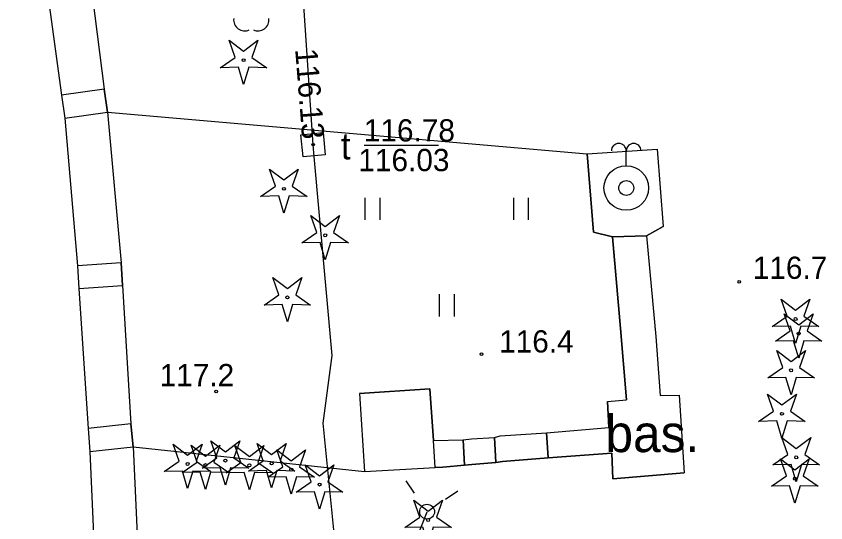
# Model space of a CAD drawing. Extents: x 6434771 to 6436222, y 5663454 to 5664782.
# Drawn here: x 6435579.54 to 6435606.8, y 5664154.73 to 5664171.8 of the extents above; entities that cross this region are included whole.
import ezdxf

# ---------------------------------------------------------------- set-up
doc = ezdxf.new("R2010")
doc.units = 0
for name, color, linetype in [('Warstwa 1', 7, 'Continuous'), ('Warstwa 10', 7, 'Continuous'), ('Warstwa 11', 7, 'Continuous'), ('Warstwa 12', 7, 'Continuous'), ('Warstwa 13', 7, 'Continuous'), ('Warstwa 14', 7, 'Continuous'), ('Warstwa 2', 7, 'Continuous'), ('Warstwa 31', 7, 'Continuous'), ('Warstwa 34', 7, 'Continuous'), ('Warstwa 4', 7, 'Continuous'), ('Warstwa 5', 7, 'Continuous'), ('Warstwa 6', 7, 'Continuous'), ('Warstwa 9', 7, 'Continuous')]:
    doc.layers.add(name, color=color, linetype=linetype)

msp = doc.modelspace()

# ---------------------------------------------------------------- linework, layer by layer
at = {"layer": 'Warstwa 1'}
for points in [[(6435581.176, 5664168.362), (6435582.616, 5664168.565), (6435582.506, 5664169.341), (6435581.066, 5664169.137)], [(6435581.654, 5664162.627), (6435583.124, 5664162.727), (6435583.077, 5664163.492), (6435581.609, 5664163.392)], [(6435582.024, 5664157.126), (6435583.485, 5664157.292), (6435583.4, 5664158.068), (6435581.966, 5664157.905)]]:
    msp.add_lwpolyline(points, close=True, dxfattribs=at)
at = {"layer": 'Warstwa 10'}
for points in [[(6435586.414, 5664170.063), (6435586.916, 5664170.41), (6435586.714, 5664170.986), (6435587.199, 5664170.616), (6435587.684, 5664170.986), (6435587.482, 5664170.41), (6435587.984, 5664170.063), (6435587.374, 5664170.077), (6435587.199, 5664169.493), (6435587.024, 5664170.077)], [(6435587.772, 5664165.727), (6435588.274, 5664166.074), (6435588.072, 5664166.65), (6435588.557, 5664166.28), (6435589.042, 5664166.65), (6435588.84, 5664166.074), (6435589.342, 5664165.727), (6435588.732, 5664165.741), (6435588.557, 5664165.157), (6435588.382, 5664165.741)], [(6435589.163, 5664164.16), (6435589.665, 5664164.507), (6435589.463, 5664165.083), (6435589.948, 5664164.713), (6435590.433, 5664165.083), (6435590.231, 5664164.507), (6435590.733, 5664164.16), (6435590.123, 5664164.174), (6435589.948, 5664163.59), (6435589.773, 5664164.174)], [(6435587.888, 5664162.066), (6435588.39, 5664162.413), (6435588.188, 5664162.989), (6435588.673, 5664162.619), (6435589.158, 5664162.989), (6435588.956, 5664162.413), (6435589.458, 5664162.066), (6435588.848, 5664162.08), (6435588.673, 5664161.496), (6435588.498, 5664162.08)], [(6435605, 5664161.339), (6435605.502, 5664161.686), (6435605.3, 5664162.262), (6435605.785, 5664161.892), (6435606.27, 5664162.262), (6435606.068, 5664161.686), (6435606.57, 5664161.339), (6435605.96, 5664161.353), (6435605.785, 5664160.769), (6435605.61, 5664161.353)], [(6435605.105, 5664160.848), (6435605.607, 5664161.195), (6435605.405, 5664161.771), (6435605.89, 5664161.401), (6435606.375, 5664161.771), (6435606.173, 5664161.195), (6435606.675, 5664160.848), (6435606.065, 5664160.862), (6435605.89, 5664160.278), (6435605.715, 5664160.862)], [(6435604.85, 5664159.611), (6435605.352, 5664159.958), (6435605.15, 5664160.534), (6435605.635, 5664160.164), (6435606.12, 5664160.534), (6435605.918, 5664159.958), (6435606.42, 5664159.611), (6435605.81, 5664159.625), (6435605.635, 5664159.041), (6435605.46, 5664159.625)], [(6435604.542, 5664158.145), (6435605.044, 5664158.492), (6435604.842, 5664159.068), (6435605.327, 5664158.698), (6435605.812, 5664159.068), (6435605.61, 5664158.492), (6435606.112, 5664158.145), (6435605.502, 5664158.159), (6435605.327, 5664157.575), (6435605.152, 5664158.159)], [(6435605.024, 5664156.679), (6435605.526, 5664157.026), (6435605.324, 5664157.602), (6435605.809, 5664157.232), (6435606.294, 5664157.602), (6435606.092, 5664157.026), (6435606.594, 5664156.679), (6435605.984, 5664156.693), (6435605.809, 5664156.109), (6435605.634, 5664156.693)], [(6435584.53, 5664156.456), (6435585.032, 5664156.803), (6435584.83, 5664157.379), (6435585.315, 5664157.009), (6435585.8, 5664157.379), (6435585.598, 5664156.803), (6435586.1, 5664156.456), (6435585.49, 5664156.47), (6435585.315, 5664155.886), (6435585.14, 5664156.47)], [(6435585.13, 5664156.419), (6435585.632, 5664156.766), (6435585.43, 5664157.342), (6435585.915, 5664156.972), (6435586.4, 5664157.342), (6435586.198, 5664156.766), (6435586.7, 5664156.419), (6435586.09, 5664156.433), (6435585.915, 5664155.849), (6435585.74, 5664156.433)], [(6435585.801, 5664156.571), (6435586.303, 5664156.918), (6435586.101, 5664157.494), (6435586.586, 5664157.124), (6435587.071, 5664157.494), (6435586.869, 5664156.918), (6435587.371, 5664156.571), (6435586.761, 5664156.585), (6435586.586, 5664156.001), (6435586.411, 5664156.585)], [(6435586.61, 5664156.411), (6435587.112, 5664156.758), (6435586.91, 5664157.334), (6435587.395, 5664156.964), (6435587.88, 5664157.334), (6435587.678, 5664156.758), (6435588.18, 5664156.411), (6435587.57, 5664156.425), (6435587.395, 5664155.841), (6435587.22, 5664156.425)], [(6435587.36, 5664156.472), (6435587.862, 5664156.819), (6435587.66, 5664157.395), (6435588.145, 5664157.025), (6435588.63, 5664157.395), (6435588.428, 5664156.819), (6435588.93, 5664156.472), (6435588.32, 5664156.486), (6435588.145, 5664155.902), (6435587.97, 5664156.486)], [(6435588.018, 5664156.264), (6435588.52, 5664156.611), (6435588.318, 5664157.187), (6435588.803, 5664156.817), (6435589.288, 5664157.187), (6435589.086, 5664156.611), (6435589.588, 5664156.264), (6435588.978, 5664156.278), (6435588.803, 5664155.694), (6435588.628, 5664156.278)], [(6435604.976, 5664155.959), (6435605.478, 5664156.306), (6435605.276, 5664156.882), (6435605.761, 5664156.512), (6435606.246, 5664156.882), (6435606.044, 5664156.306), (6435606.546, 5664155.959), (6435605.936, 5664155.973), (6435605.761, 5664155.389), (6435605.586, 5664155.973)], [(6435588.972, 5664155.762), (6435589.474, 5664156.109), (6435589.272, 5664156.685), (6435589.757, 5664156.315), (6435590.242, 5664156.685), (6435590.04, 5664156.109), (6435590.542, 5664155.762), (6435589.932, 5664155.776), (6435589.757, 5664155.192), (6435589.582, 5664155.776)], [(6435592.628, 5664154.568), (6435593.13, 5664154.915), (6435592.928, 5664155.491), (6435593.413, 5664155.121), (6435593.898, 5664155.491), (6435593.696, 5664154.915), (6435594.198, 5664154.568), (6435593.588, 5664154.582), (6435593.413, 5664153.998), (6435593.238, 5664154.582)]]:
    msp.add_lwpolyline(points, close=True, dxfattribs=at)
for centre in [(6435587.199, 5664170.318), (6435588.557, 5664165.982), (6435589.948, 5664164.415), (6435588.673, 5664162.321), (6435605.785, 5664161.594), (6435605.89, 5664161.103), (6435605.635, 5664159.866), (6435605.327, 5664158.4), (6435585.315, 5664156.711), (6435586.586, 5664156.826), (6435588.145, 5664156.727), (6435605.809, 5664156.934), (6435585.915, 5664156.674), (6435587.395, 5664156.666), (6435588.803, 5664156.519), (6435605.761, 5664156.214), (6435589.757, 5664156.017), (6435593.413, 5664154.823)]:
    msp.add_circle(centre, 0.05, dxfattribs=at)
at = {"layer": 'Warstwa 11'}
for centre, start, end in [((6435587.24, 5664171.682), 174.1471, 293.8529), ((6435587.68, 5664171.682), 246.1471, 5.8529)]:
    msp.add_arc(centre, 0.375, start, end, dxfattribs=at)
at = {"layer": 'Warstwa 12'}
for points in [[(6435589.944, 5664134.799), (6435590.097, 5664135.327), (6435589.924, 5664138.444), (6435590.084, 5664147.55), (6435590.305, 5664153.82), (6435589.88, 5664158.084), (6435590.179, 5664160.37), (6435589.565, 5664167.2), (6435589.541, 5664167.469), (6435589.178, 5664172.845), (6435589.109, 5664189.507), (6435588.86, 5664190.319)], [(6435554.4, 5664040.29), (6435555.237, 5664042.576), (6435557.85, 5664043.012), (6435560.597, 5664049.36), (6435565.468, 5664059.949), (6435568.83, 5664066.411), (6435571.54, 5664071.734), (6435569.336, 5664073.9), (6435574.347, 5664083.888), (6435579.805, 5664093.765), (6435581.708, 5664099.211), (6435587.702, 5664117.494), (6435589.081, 5664121.815), (6435590.394, 5664129.486), (6435592.115, 5664144.175), (6435592.288, 5664152.329), (6435593.379, 5664155.102)]]:
    msp.add_lwpolyline(points, dxfattribs=at)
at = {"layer": 'Warstwa 13'}
for centre in [(6435603.89, 5664162.848), (6435595.21, 5664160.414), (6435586.279, 5664159.156)]:
    msp.add_circle(centre, 0.045, dxfattribs=at)
at = {"layer": 'Warstwa 14'}
msp.add_line((6435591.261, 5664167.452), (6435593.757, 5664167.452), dxfattribs=at)
msp.add_circle((6435589.541, 5664167.469), 0.045, dxfattribs=at)
msp.add_circle((6435589.541, 5664167.469), 0.045, dxfattribs=at)
at = {"layer": 'Warstwa 2'}
msp.add_circle((6435593.379, 5664155.102), 0.25, dxfattribs=at)
at = {"layer": 'Warstwa 31'}
msp.add_line((6435600.084, 5664166.762), (6435600.084, 5664167.262), dxfattribs=at)
for radius in [0.75, 0.25]:
    msp.add_circle((6435600.084, 5664166.012), radius, dxfattribs=at)
for centre, start in [((6435599.834, 5664167.262), 0), ((6435600.334, 5664167.262), 360)]:
    msp.add_arc(centre, 0.25, start, 180, dxfattribs=at)
at = {"layer": 'Warstwa 34'}
for points in [[(6435598.765, 5664167.16), (6435601.122, 5664167.318), (6435601.331, 5664164.709), (6435600.764, 5664164.399), (6435599.617, 5664164.361), (6435598.977, 5664164.52)], [(6435599.617, 5664164.361), (6435600.764, 5664164.399), (6435601.081, 5664161.004), (6435601.222, 5664159.018), (6435601.862, 5664159.03), (6435602.034, 5664156.407), (6435599.636, 5664156.204), (6435599.597, 5664157.08), (6435597.452, 5664156.921), (6435597.399, 5664157.756), (6435599.502, 5664157.94), (6435599.448, 5664158.81), (6435600.088, 5664158.877), (6435599.893, 5664161.277)], [(6435593.648, 5664156.595), (6435593.592, 5664157.504), (6435593.473, 5664159.247), (6435591.102, 5664159.086), (6435591.27, 5664156.453)], [(6435595.691, 5664156.758), (6435594.884, 5664156.697), (6435594.635, 5664156.672), (6435594.592, 5664157.521), (6435594.877, 5664157.56), (6435595.645, 5664157.603)], [(6435597.399, 5664157.756), (6435597.452, 5664156.921), (6435595.923, 5664156.793), (6435595.691, 5664156.758), (6435595.645, 5664157.603), (6435595.844, 5664157.657)], [(6435594.635, 5664156.672), (6435593.91, 5664156.604), (6435593.648, 5664156.595), (6435593.592, 5664157.504), (6435594.592, 5664157.521)]]:
    msp.add_lwpolyline(points, close=True, dxfattribs=at)
at = {"layer": 'Warstwa 4'}
msp.add_lwpolyline([(6435589.203, 5664167.06), (6435589.132, 5664167.807), (6435589.879, 5664167.878), (6435589.95, 5664167.131)], close=True, dxfattribs=at)
for points in [[(6435592.958, 5664155.723), (6435592.678, 5664156.137)], [(6435594, 5664155.523), (6435594.414, 5664155.803)]]:
    msp.add_lwpolyline(points, dxfattribs=at)
at = {"layer": 'Warstwa 5'}
for p, q in [((6435581.912, 5664173.968), (6435582.506, 5664169.341)), ((6435582.506, 5664169.341), (6435582.616, 5664168.565)), ((6435582.616, 5664168.565), (6435583.077, 5664163.492)), ((6435582.616, 5664168.565), (6435598.765, 5664167.16)), ((6435582.616, 5664168.565), (6435598.765, 5664167.16)), ((6435598.765, 5664167.16), (6435601.122, 5664167.318)), ((6435598.765, 5664167.16), (6435598.977, 5664164.52)), ((6435601.122, 5664167.318), (6435601.331, 5664164.709)), ((6435591.297, 5664164.932), (6435591.297, 5664165.682)), ((6435591.797, 5664164.932), (6435591.797, 5664165.682)), ((6435596.297, 5664164.932), (6435596.297, 5664165.682)), ((6435596.797, 5664164.932), (6435596.797, 5664165.682)), ((6435600.764, 5664164.399), (6435601.331, 5664164.709)), ((6435598.977, 5664164.52), (6435599.617, 5664164.361)), ((6435600.764, 5664164.399), (6435601.081, 5664161.004)), ((6435599.617, 5664164.361), (6435599.893, 5664161.277)), ((6435583.077, 5664163.492), (6435583.124, 5664162.727)), ((6435583.124, 5664162.727), (6435583.4, 5664158.068)), ((6435593.797, 5664161.682), (6435593.797, 5664162.432)), ((6435594.297, 5664161.682), (6435594.297, 5664162.432)), ((6435599.893, 5664161.277), (6435600.088, 5664158.877)), ((6435601.081, 5664161.004), (6435601.222, 5664159.018)), ((6435591.102, 5664159.086), (6435593.473, 5664159.247)), ((6435593.473, 5664159.247), (6435593.592, 5664157.504)), ((6435591.102, 5664159.086), (6435591.27, 5664156.453)), ((6435601.222, 5664159.018), (6435601.862, 5664159.03)), ((6435601.862, 5664159.03), (6435602.034, 5664156.407)), ((6435599.448, 5664158.81), (6435600.088, 5664158.877)), ((6435599.448, 5664158.81), (6435599.502, 5664157.94)), ((6435583.4, 5664158.068), (6435583.485, 5664157.292)), ((6435597.399, 5664157.756), (6435599.502, 5664157.94)), ((6435594.877, 5664157.56), (6435595.645, 5664157.603)), ((6435595.645, 5664157.603), (6435595.844, 5664157.657)), ((6435595.844, 5664157.657), (6435597.399, 5664157.756)), ((6435593.592, 5664157.504), (6435594.592, 5664157.521)), ((6435594.592, 5664157.521), (6435594.877, 5664157.56)), ((6435583.485, 5664157.292), (6435591.27, 5664156.453)), ((6435583.485, 5664157.292), (6435591.27, 5664156.453)), ((6435583.485, 5664157.292), (6435583.715, 5664151.955)), ((6435597.452, 5664156.921), (6435599.597, 5664157.08)), ((6435599.597, 5664157.08), (6435599.636, 5664156.204)), ((6435594.884, 5664156.697), (6435595.691, 5664156.758)), ((6435595.691, 5664156.758), (6435595.923, 5664156.793)), ((6435595.923, 5664156.793), (6435597.452, 5664156.921)), ((6435591.27, 5664156.453), (6435593.648, 5664156.595)), ((6435593.648, 5664156.595), (6435593.91, 5664156.604)), ((6435593.91, 5664156.604), (6435594.635, 5664156.672)), ((6435594.635, 5664156.672), (6435594.884, 5664156.697)), ((6435599.636, 5664156.204), (6435602.034, 5664156.407))]:
    msp.add_line(p, q, dxfattribs=at)
at = {"layer": 'Warstwa 6'}
msp.add_circle((6435589.541, 5664167.469), 0.045, dxfattribs=at)
at = {"layer": 'Warstwa 9'}
for p, q in [((6435580.444, 5664173.761), (6435581.066, 5664169.137)), ((6435581.066, 5664169.137), (6435581.176, 5664168.362)), ((6435581.176, 5664168.362), (6435581.609, 5664163.392)), ((6435581.609, 5664163.392), (6435581.654, 5664162.627)), ((6435581.654, 5664162.627), (6435581.966, 5664157.905)), ((6435581.966, 5664157.905), (6435582.024, 5664157.126)), ((6435582.024, 5664157.126), (6435582.244, 5664152.026))]:
    msp.add_line(p, q, dxfattribs=at)

# ---------------------------------------------------------------- texts
at = {"layer": 'Warstwa 13'}
for s, p in [('116.7', (6435604.344, 5664162.948)), ('116.4', (6435595.804, 5664160.466)), ('117.2', (6435584.374, 5664159.33))]:
    msp.add_text(s, height=0.75, dxfattribs=at).set_placement(p)
at = {"layer": 'Warstwa 14'}
msp.add_text('116.13', height=0.75, rotation=274.5556, dxfattribs=at).set_placement((6435588.935, 5664170.687))
msp.add_text('116.03', height=0.75, dxfattribs=at).set_placement((6435591.064, 5664166.577))
at = {"layer": 'Warstwa 34'}
msp.add_text('bas.', height=1.25, dxfattribs=at).set_placement((6435599.384, 5664157.11))
at = {"layer": 'Warstwa 5'}
msp.add_text('t', height=0.9, dxfattribs=at).set_placement((6435590.473, 5664166.973))
at = {"layer": 'Warstwa 6'}
msp.add_text('116.78', height=0.75, dxfattribs=at).set_placement((6435591.248, 5664167.577))

doc.saveas('drawing.dxf')
